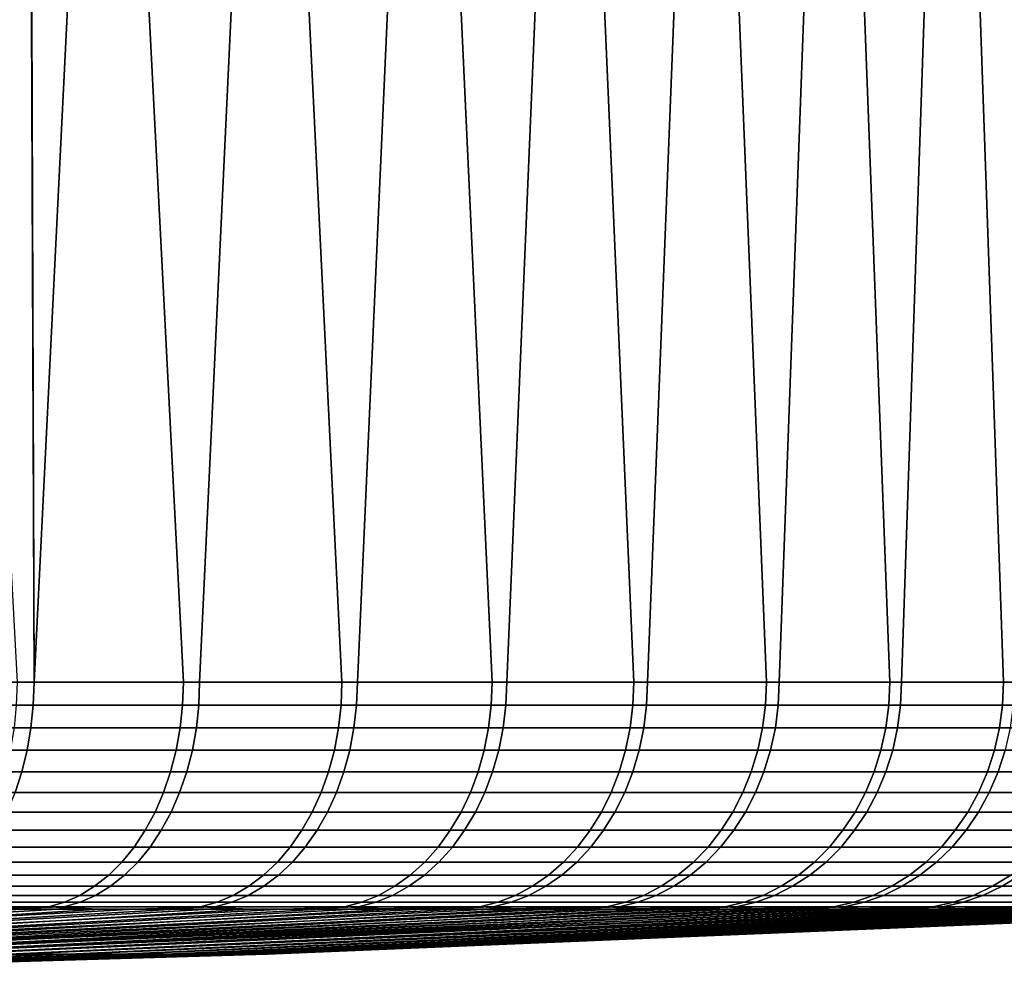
# Model space of a CAD drawing. Header units: metres. Extents: x -240 to 45, y -77 to 27.
# Tile 681 of 1056: x 32.71 to 37.04, y -77.34 to -73.08. Entities that reach past the tile are written whole.
import ezdxf

# ---------------------------------------------------------------- set-up
doc = ezdxf.new("R2010")
doc.units = ezdxf.units.M
doc.layers.add('solid_102011X2', color=7, linetype='CONTINUOUS')

msp = doc.modelspace()

# ---------------------------------------------------------------- linework, layer by layer
at = {"layer": 'solid_102011X2'}
for points in [[(31.950209, -62.099998, 117.252228), (32.696285, -75.997673, 116.628571), (33.428997, -75.997673, 115.95211), (32.715675, -62.099998, 116.611526)], [(32.715675, -62.099998, 116.611526), (33.428997, -75.997673, 115.95211), (34.127075, -75.997673, 115.239967), (33.448223, -62.099998, 115.933426)], [(32.726429, -62.950001, 86.597946), (33.458488, -62.099998, 87.276573), (32.771065, -75.997673, 86.637421)], [(34.155777, -62.099998, 87.990883), (33.500389, -75.997673, 87.317528), (32.771065, -75.997673, 86.637421), (33.458488, -62.099998, 87.276573)], [(33.448223, -62.099998, 115.933426), (34.127075, -75.997673, 115.239967), (34.788788, -75.997673, 114.493912), (34.146023, -62.099998, 115.21962)], [(34.816559, -62.099998, 88.73909), (34.194908, -75.997673, 88.033142), (33.500389, -75.997673, 87.317528), (34.155777, -62.099998, 87.990883)], [(34.146023, -62.099998, 115.21962), (34.788788, -75.997673, 114.493912), (35.412491, -75.997673, 113.715797), (34.807339, -62.099998, 114.471886)], [(35.439182, -62.099998, 89.519333), (34.852894, -75.997673, 88.782486), (34.194908, -75.997673, 88.033142), (34.816559, -62.099998, 88.73909)], [(34.807339, -62.099998, 114.471886), (35.412491, -75.997673, 113.715797), (35.996632, -75.997673, 112.90757), (35.430519, -62.099998, 113.692085)], [(36.022099, -62.099998, 90.329674), (35.47271, -75.997673, 89.563698), (34.852894, -75.997673, 88.782486), (35.439182, -62.099998, 89.519333)], [(35.430519, -62.099998, 113.692085), (35.996632, -75.997673, 112.90757), (36.539761, -75.997673, 112.07122), (36.014019, -62.099998, 112.882164)], [(36.563858, -62.099998, 91.168091), (36.052814, -75.997673, 90.374832), (35.47271, -75.997673, 89.563698), (36.022099, -62.099998, 90.329674)], [(36.014019, -62.099998, 112.882164), (36.539761, -75.997673, 112.07122), (37.040527, -75.997673, 111.208847), (36.556377, -62.099998, 112.044136)], [(37.06311, -62.099998, 92.032494), (36.591766, -75.997673, 91.213882), (36.052814, -75.997673, 90.374832), (36.563858, -62.099998, 91.168091)], [(36.556377, -62.099998, 112.044136), (37.040527, -75.997673, 111.208847), (37.497684, -75.997673, 110.322578), (37.056248, -62.099998, 111.180092)], [(37.518608, -62.099998, 92.920731), (37.088226, -75.997673, 92.078743), (36.591766, -75.997673, 91.213882), (37.06311, -62.099998, 92.032494)], [(32.71986, -63.172737, 86.592155), (32.726429, -62.950001, 86.597946), (32.771065, -75.997673, 86.637421)], [(32.700062, -63.395874, 86.574745), (32.71986, -63.172737, 86.592155), (32.771065, -75.997673, 86.637421), (32.008743, -75.997673, 85.994507)], [(32.767735, -76.097733, 86.641174), (32.005608, -76.097733, 85.998428), (32.008743, -75.997673, 85.994507), (32.771065, -75.997673, 86.637421)], [(32.692974, -76.097733, 116.624802), (33.425499, -76.097733, 115.948509), (33.428997, -75.997673, 115.95211), (32.696285, -75.997673, 116.628571)], [(33.49688, -76.097733, 87.321106), (32.767735, -76.097733, 86.641174), (32.771065, -75.997673, 86.637421), (33.500389, -75.997673, 87.317528)], [(33.425499, -76.097733, 115.948509), (34.123405, -76.097733, 115.236542), (34.127075, -75.997673, 115.239967), (33.428997, -75.997673, 115.95211)], [(34.191223, -76.097733, 88.036545), (33.49688, -76.097733, 87.321106), (33.500389, -75.997673, 87.317528), (34.194908, -75.997673, 88.033142)], [(34.123405, -76.097733, 115.236542), (34.78495, -76.097733, 114.490677), (34.788788, -75.997673, 114.493912), (34.127075, -75.997673, 115.239967)], [(34.849041, -76.097733, 88.785706), (34.191223, -76.097733, 88.036545), (34.194908, -75.997673, 88.033142), (34.852894, -75.997673, 88.782486)], [(34.78495, -76.097733, 114.490677), (35.408497, -76.097733, 113.712761), (35.412491, -75.997673, 113.715797), (34.788788, -75.997673, 114.493912)], [(35.468704, -76.097733, 89.566719), (34.849041, -76.097733, 88.785706), (34.852894, -75.997673, 88.782486), (35.47271, -75.997673, 89.563698)], [(35.408497, -76.097733, 113.712761), (35.992493, -76.097733, 112.904732), (35.996632, -75.997673, 112.90757), (35.412491, -75.997673, 113.715797)], [(36.04866, -76.097733, 90.377655), (35.468704, -76.097733, 89.566719), (35.47271, -75.997673, 89.563698), (36.052814, -75.997673, 90.374832)], [(35.992493, -76.097733, 112.904732), (36.535488, -76.097733, 112.068596), (36.539761, -75.997673, 112.07122), (35.996632, -75.997673, 112.90757)], [(36.587479, -76.097733, 91.216484), (36.04866, -76.097733, 90.377655), (36.052814, -75.997673, 90.374832), (36.591766, -75.997673, 91.213882)], [(36.535488, -76.097733, 112.068596), (37.036125, -76.097733, 111.206436), (37.040527, -75.997673, 111.208847), (36.539761, -75.997673, 112.07122)], [(37.083813, -76.097733, 92.081131), (36.587479, -76.097733, 91.216484), (36.591766, -75.997673, 91.213882), (37.088226, -75.997673, 92.078743)], [(37.036125, -76.097733, 111.206436), (37.493168, -76.097733, 110.320389), (37.497684, -75.997673, 110.322578), (37.040527, -75.997673, 111.208847)], [(32.005608, -76.097733, 85.998428), (32.767735, -76.097733, 86.641174), (32.757591, -76.198174, 86.652611), (31.996044, -76.198174, 86.010353)], [(33.425499, -76.097733, 115.948509), (32.692974, -76.097733, 116.624802), (32.682888, -76.198174, 116.613312), (33.414852, -76.198174, 115.937538)], [(32.767735, -76.097733, 86.641174), (33.49688, -76.097733, 87.321106), (33.486176, -76.198174, 87.332031), (32.757591, -76.198174, 86.652611)], [(34.123405, -76.097733, 115.236542), (33.425499, -76.097733, 115.948509), (33.414852, -76.198174, 115.937538), (34.112225, -76.198174, 115.22612)], [(33.49688, -76.097733, 87.321106), (34.191223, -76.097733, 88.036545), (34.179989, -76.198174, 88.046921), (33.486176, -76.198174, 87.332031)], [(34.78495, -76.097733, 114.490677), (34.123405, -76.097733, 115.236542), (34.112225, -76.198174, 115.22612), (34.773266, -76.198174, 114.48082)], [(34.191223, -76.097733, 88.036545), (34.849041, -76.097733, 88.785706), (34.837307, -76.198174, 88.795502), (34.179989, -76.198174, 88.046921)], [(35.408497, -76.097733, 113.712761), (34.78495, -76.097733, 114.490677), (34.773266, -76.198174, 114.48082), (35.396336, -76.198174, 113.703499)], [(34.849041, -76.097733, 88.785706), (35.468704, -76.097733, 89.566719), (35.456493, -76.198174, 89.57592), (34.837307, -76.198174, 88.795502)], [(35.992493, -76.097733, 112.904732), (35.408497, -76.097733, 113.712761), (35.396336, -76.198174, 113.703499), (35.979885, -76.198174, 112.896088)], [(35.468704, -76.097733, 89.566719), (36.04866, -76.097733, 90.377655), (36.036007, -76.198174, 90.38623), (35.456493, -76.198174, 89.57592)], [(36.535488, -76.097733, 112.068596), (35.992493, -76.097733, 112.904732), (35.979885, -76.198174, 112.896088), (36.522461, -76.198174, 112.060593)], [(36.04866, -76.097733, 90.377655), (36.587479, -76.097733, 91.216484), (36.574413, -76.198174, 91.224426), (36.036007, -76.198174, 90.38623)], [(37.036125, -76.097733, 111.206436), (36.535488, -76.097733, 112.068596), (36.522461, -76.198174, 112.060593), (37.02272, -76.198174, 111.199089)], [(36.587479, -76.097733, 91.216484), (37.083813, -76.097733, 92.081131), (37.07037, -76.198174, 92.088409), (36.574413, -76.198174, 91.224426)], [(37.493168, -76.097733, 110.320389), (37.036125, -76.097733, 111.206436), (37.02272, -76.198174, 111.199089), (37.479412, -76.198174, 110.313721)], [(31.996044, -76.198174, 86.010353), (32.757591, -76.198174, 86.652611), (32.740734, -76.296555, 86.671616), (31.980158, -76.296555, 86.030174)], [(33.414852, -76.198174, 115.937538), (32.682888, -76.198174, 116.613312), (32.666126, -76.296555, 116.594231), (33.397163, -76.296555, 115.919312)], [(32.757591, -76.198174, 86.652611), (33.486176, -76.198174, 87.332031), (33.468395, -76.296555, 87.350166), (32.740734, -76.296555, 86.671616)], [(34.112225, -76.198174, 115.22612), (33.414852, -76.198174, 115.937538), (33.397163, -76.296555, 115.919312), (34.093647, -76.296555, 115.208794)], [(33.486176, -76.198174, 87.332031), (34.179989, -76.198174, 88.046921), (34.161327, -76.296555, 88.064148), (33.468395, -76.296555, 87.350166)], [(34.773266, -76.198174, 114.48082), (34.112225, -76.198174, 115.22612), (34.093647, -76.296555, 115.208794), (34.753845, -76.296555, 114.464447)], [(34.179989, -76.198174, 88.046921), (34.837307, -76.198174, 88.795502), (34.817806, -76.296555, 88.811783), (34.161327, -76.296555, 88.064148)], [(35.396336, -76.198174, 113.703499), (34.773266, -76.198174, 114.48082), (34.753845, -76.296555, 114.464447), (35.376125, -76.296555, 113.68811)], [(34.837307, -76.198174, 88.795502), (35.456493, -76.198174, 89.57592), (35.436207, -76.296555, 89.591209), (34.817806, -76.296555, 88.811783)], [(35.979885, -76.198174, 112.896088), (35.396336, -76.198174, 113.703499), (35.376125, -76.296555, 113.68811), (35.958931, -76.296555, 112.881729)], [(35.456493, -76.198174, 89.57592), (36.036007, -76.198174, 90.38623), (36.014984, -76.296555, 90.40049), (35.436207, -76.296555, 89.591209)], [(36.522461, -76.198174, 112.060593), (35.979885, -76.198174, 112.896088), (35.958931, -76.296555, 112.881729), (36.50082, -76.296555, 112.047295)], [(36.036007, -76.198174, 90.38623), (36.574413, -76.198174, 91.224426), (36.552704, -76.296555, 91.237617), (36.014984, -76.296555, 90.40049)], [(37.02272, -76.198174, 111.199089), (36.522461, -76.198174, 112.060593), (36.50082, -76.296555, 112.047295), (37.000443, -76.296555, 111.186882)], [(36.574413, -76.198174, 91.224426), (37.07037, -76.198174, 92.088409), (37.048031, -76.296555, 92.100502), (36.552704, -76.296555, 91.237617)], [(37.479412, -76.198174, 110.313721), (37.02272, -76.198174, 111.199089), (37.000443, -76.296555, 111.186882), (37.456554, -76.296555, 110.302643)], [(31.980158, -76.296555, 86.030174), (32.740734, -76.296555, 86.671616), (32.717342, -76.391838, 86.69799), (31.958109, -76.391838, 86.057678)], [(33.397163, -76.296555, 115.919312), (32.666126, -76.296555, 116.594231), (32.642868, -76.391838, 116.567734), (33.372608, -76.391838, 115.894012)], [(32.740734, -76.296555, 86.671616), (33.468395, -76.296555, 87.350166), (33.443718, -76.391838, 87.375343), (32.717342, -76.391838, 86.69799)], [(34.093647, -76.296555, 115.208794), (33.397163, -76.296555, 115.919312), (33.372608, -76.391838, 115.894012), (34.067863, -76.391838, 115.184753)], [(33.468395, -76.296555, 87.350166), (34.161327, -76.296555, 88.064148), (34.135426, -76.391838, 88.088058), (33.443718, -76.391838, 87.375343)], [(34.753845, -76.296555, 114.464447), (34.093647, -76.296555, 115.208794), (34.067863, -76.391838, 115.184753), (34.726898, -76.391838, 114.441719)], [(34.161327, -76.296555, 88.064148), (34.817806, -76.296555, 88.811783), (34.790745, -76.391838, 88.834373), (34.135426, -76.391838, 88.088058)], [(35.376125, -76.296555, 113.68811), (34.753845, -76.296555, 114.464447), (34.726898, -76.391838, 114.441719), (35.348076, -76.391838, 113.666756)], [(34.817806, -76.296555, 88.811783), (35.436207, -76.296555, 89.591209), (35.408051, -76.391838, 89.612427), (34.790745, -76.391838, 88.834373)], [(35.958931, -76.296555, 112.881729), (35.376125, -76.296555, 113.68811), (35.348076, -76.391838, 113.666756), (35.929855, -76.391838, 112.861794)], [(35.436207, -76.296555, 89.591209), (36.014984, -76.296555, 90.40049), (35.985809, -76.391838, 90.420273), (35.408051, -76.391838, 89.612427)], [(36.50082, -76.296555, 112.047295), (35.958931, -76.296555, 112.881729), (35.929855, -76.391838, 112.861794), (36.470783, -76.391838, 112.028831)], [(36.014984, -76.296555, 90.40049), (36.552704, -76.296555, 91.237617), (36.522579, -76.391838, 91.25592), (35.985809, -76.391838, 90.420273)], [(37.000443, -76.296555, 111.186882), (36.50082, -76.296555, 112.047295), (36.470783, -76.391838, 112.028831), (36.969524, -76.391838, 111.169945)], [(36.552704, -76.296555, 91.237617), (37.048031, -76.296555, 92.100502), (37.017029, -76.391838, 92.117287), (36.522579, -76.391838, 91.25592)], [(37.456554, -76.296555, 110.302643), (37.000443, -76.296555, 111.186882), (36.969524, -76.391838, 111.169945), (37.424831, -76.391838, 110.28727)], [(37.048031, -76.296555, 92.100502), (37.499725, -76.296555, 92.987007), (37.467926, -76.391838, 93.002228), (37.017029, -76.391838, 92.117287)], [(31.958109, -76.391838, 86.057678), (32.717342, -76.391838, 86.69799), (32.687656, -76.483063, 86.731461), (31.930126, -76.483063, 86.09259)], [(33.372608, -76.391838, 115.894012), (32.642868, -76.391838, 116.567734), (32.613346, -76.483063, 116.534119), (33.34145, -76.483063, 115.861908)], [(32.717342, -76.391838, 86.69799), (33.443718, -76.391838, 87.375343), (33.412399, -76.483063, 87.407295), (32.687656, -76.483063, 86.731461)], [(34.067863, -76.391838, 115.184753), (33.372608, -76.391838, 115.894012), (33.34145, -76.483063, 115.861908), (34.035141, -76.483063, 115.154236)], [(33.443718, -76.391838, 87.375343), (34.135426, -76.391838, 88.088058), (34.102551, -76.483063, 88.118408), (33.412399, -76.483063, 87.407295)], [(34.726898, -76.391838, 114.441719), (34.067863, -76.391838, 115.184753), (34.035141, -76.483063, 115.154236), (34.692696, -76.483063, 114.412872)], [(34.135426, -76.391838, 88.088058), (34.790745, -76.391838, 88.834373), (34.756401, -76.483063, 88.863045), (34.102551, -76.483063, 88.118408)], [(35.348076, -76.391838, 113.666756), (34.726898, -76.391838, 114.441719), (34.692696, -76.483063, 114.412872), (35.312481, -76.483063, 113.639656)], [(34.790745, -76.391838, 88.834373), (35.408051, -76.391838, 89.612427), (35.372322, -76.483063, 89.639351), (34.756401, -76.483063, 88.863045)], [(35.929855, -76.391838, 112.861794), (35.348076, -76.391838, 113.666756), (35.312481, -76.483063, 113.639656), (35.892952, -76.483063, 112.836502)], [(35.408051, -76.391838, 89.612427), (35.985809, -76.391838, 90.420273), (35.94878, -76.483063, 90.445389), (35.372322, -76.483063, 89.639351)], [(36.470783, -76.391838, 112.028831), (35.929855, -76.391838, 112.861794), (35.892952, -76.483063, 112.836502), (36.432667, -76.483063, 112.005409)], [(35.985809, -76.391838, 90.420273), (36.522579, -76.391838, 91.25592), (36.484344, -76.483063, 91.27916), (35.94878, -76.483063, 90.445389)], [(36.969524, -76.391838, 111.169945), (36.470783, -76.391838, 112.028831), (36.432667, -76.483063, 112.005409), (36.930286, -76.483063, 111.148453)], [(36.522579, -76.391838, 91.25592), (37.017029, -76.391838, 92.117287), (36.977684, -76.483063, 92.138588), (36.484344, -76.483063, 91.27916)], [(37.424831, -76.391838, 110.28727), (36.969524, -76.391838, 111.169945), (36.930286, -76.483063, 111.148453), (37.384567, -76.483063, 110.267754)], [(37.017029, -76.391838, 92.117287), (37.467926, -76.391838, 93.002228), (37.42757, -76.483063, 93.021538), (36.977684, -76.483063, 92.138588)], [(33.34145, -76.483063, 115.861908), (32.613346, -76.483063, 116.534119), (32.577873, -76.569275, 116.493721), (33.304005, -76.569275, 115.823326)], [(32.687656, -76.483063, 86.731461), (33.412399, -76.483063, 87.407295), (33.37476, -76.569275, 87.445686), (32.651981, -76.569275, 86.771683)], [(34.035141, -76.483063, 115.154236), (33.34145, -76.483063, 115.861908), (33.304005, -76.569275, 115.823326), (33.995823, -76.569275, 115.117569)], [(33.412399, -76.483063, 87.407295), (34.102551, -76.483063, 88.118408), (34.063049, -76.569275, 88.154884), (33.37476, -76.569275, 87.445686)], [(34.692696, -76.483063, 114.412872), (34.035141, -76.483063, 115.154236), (33.995823, -76.569275, 115.117569), (34.651596, -76.569275, 114.378212)], [(34.102551, -76.483063, 88.118408), (34.756401, -76.483063, 88.863045), (34.71513, -76.569275, 88.897507), (34.063049, -76.569275, 88.154884)], [(35.312481, -76.483063, 113.639656), (34.692696, -76.483063, 114.412872), (34.651596, -76.569275, 114.378212), (35.269703, -76.569275, 113.607079)], [(34.756401, -76.483063, 88.863045), (35.372322, -76.483063, 89.639351), (35.329384, -76.569275, 89.671707), (34.71513, -76.569275, 88.897507)], [(35.892952, -76.483063, 112.836502), (35.312481, -76.483063, 113.639656), (35.269703, -76.569275, 113.607079), (35.848606, -76.569275, 112.806099)], [(35.372322, -76.483063, 89.639351), (35.94878, -76.483063, 90.445389), (35.904282, -76.569275, 90.475563), (35.329384, -76.569275, 89.671707)], [(36.432667, -76.483063, 112.005409), (35.892952, -76.483063, 112.836502), (35.848606, -76.569275, 112.806099), (36.38686, -76.569275, 111.977264)], [(35.94878, -76.483063, 90.445389), (36.484344, -76.483063, 91.27916), (36.438396, -76.569275, 91.307076), (35.904282, -76.569275, 90.475563)], [(36.930286, -76.483063, 111.148453), (36.432667, -76.483063, 112.005409), (36.38686, -76.569275, 111.977264), (36.883133, -76.569275, 111.12262)], [(36.484344, -76.483063, 91.27916), (36.977684, -76.483063, 92.138588), (36.930401, -76.569275, 92.164185), (36.438396, -76.569275, 91.307076)], [(37.384567, -76.483063, 110.267754), (36.930286, -76.483063, 111.148453), (36.883133, -76.569275, 111.12262), (37.336185, -76.569275, 110.244308)], [(36.977684, -76.483063, 92.138588), (37.42757, -76.483063, 93.021538), (37.37907, -76.569275, 93.044746), (36.930401, -76.569275, 92.164185)], [(33.304005, -76.569275, 115.823326), (32.577873, -76.569275, 116.493721), (32.536808, -76.649582, 116.446953), (33.260662, -76.649582, 115.778664)], [(32.651981, -76.569275, 86.771683), (33.37476, -76.569275, 87.445686), (33.331196, -76.649582, 87.490128), (32.610683, -76.649582, 86.818245)], [(33.995823, -76.569275, 115.117569), (33.304005, -76.569275, 115.823326), (33.260662, -76.649582, 115.778664), (33.950306, -76.649582, 115.075127)], [(33.37476, -76.569275, 87.445686), (34.063049, -76.569275, 88.154884), (34.017323, -76.649582, 88.197098), (33.331196, -76.649582, 87.490128)], [(34.651596, -76.569275, 114.378212), (33.995823, -76.569275, 115.117569), (33.950306, -76.649582, 115.075127), (34.604023, -76.649582, 114.338089)], [(34.063049, -76.569275, 88.154884), (34.71513, -76.569275, 88.897507), (34.667355, -76.649582, 88.937386), (34.017323, -76.649582, 88.197098)], [(35.269703, -76.569275, 113.607079), (34.651596, -76.569275, 114.378212), (34.604023, -76.649582, 114.338089), (35.220188, -76.649582, 113.569382)], [(34.71513, -76.569275, 88.897507), (35.329384, -76.569275, 89.671707), (35.279678, -76.649582, 89.70916), (34.667355, -76.649582, 88.937386)], [(35.848606, -76.569275, 112.806099), (35.269703, -76.569275, 113.607079), (35.220188, -76.649582, 113.569382), (35.797272, -76.649582, 112.770912)], [(35.329384, -76.569275, 89.671707), (35.904282, -76.569275, 90.475563), (35.852772, -76.649582, 90.51049), (35.279678, -76.649582, 89.70916)], [(36.38686, -76.569275, 111.977264), (35.848606, -76.569275, 112.806099), (35.797272, -76.649582, 112.770912), (36.333836, -76.649582, 111.944679)], [(35.904282, -76.569275, 90.475563), (36.438396, -76.569275, 91.307076), (36.385212, -76.649582, 91.339394), (35.852772, -76.649582, 90.51049)], [(36.883133, -76.569275, 111.12262), (36.38686, -76.569275, 111.977264), (36.333836, -76.649582, 111.944679), (36.828548, -76.649582, 111.09272)], [(36.438396, -76.569275, 91.307076), (36.930401, -76.569275, 92.164185), (36.875671, -76.649582, 92.19381), (36.385212, -76.649582, 91.339394)], [(37.336185, -76.569275, 110.244308), (36.883133, -76.569275, 111.12262), (36.828548, -76.649582, 111.09272), (37.280182, -76.649582, 110.217163)], [(36.930401, -76.569275, 92.164185), (37.37907, -76.569275, 93.044746), (37.322933, -76.649582, 93.071609), (36.875671, -76.649582, 92.19381)], [(33.260662, -76.649582, 115.778664), (32.536808, -76.649582, 116.446953), (32.490582, -76.72316, 116.394302), (33.211868, -76.72316, 115.728386)], [(32.610683, -76.649582, 86.818245), (33.331196, -76.649582, 87.490128), (33.28215, -76.72316, 87.540161), (32.564194, -76.72316, 86.870659)], [(33.950306, -76.649582, 115.075127), (33.260662, -76.649582, 115.778664), (33.211868, -76.72316, 115.728386), (33.899063, -76.72316, 115.027344)], [(33.331196, -76.649582, 87.490128), (34.017323, -76.649582, 88.197098), (33.965843, -76.72316, 88.244629), (33.28215, -76.72316, 87.540161)], [(34.604023, -76.649582, 114.338089), (33.950306, -76.649582, 115.075127), (33.899063, -76.72316, 115.027344), (34.550461, -76.72316, 114.292915)], [(34.017323, -76.649582, 88.197098), (34.667355, -76.649582, 88.937386), (34.613571, -76.72316, 88.982292), (33.965843, -76.72316, 88.244629)], [(35.220188, -76.649582, 113.569382), (34.604023, -76.649582, 114.338089), (34.550461, -76.72316, 114.292915), (35.164444, -76.72316, 113.526939)], [(34.667355, -76.649582, 88.937386), (35.279678, -76.649582, 89.70916), (35.223724, -76.72316, 89.751328), (34.613571, -76.72316, 88.982292)], [(35.797272, -76.649582, 112.770912), (35.220188, -76.649582, 113.569382), (35.164444, -76.72316, 113.526939), (35.739479, -76.72316, 112.7313)], [(35.279678, -76.649582, 89.70916), (35.852772, -76.649582, 90.51049), (35.794785, -76.72316, 90.549812), (35.223724, -76.72316, 89.751328)], [(36.333836, -76.649582, 111.944679), (35.797272, -76.649582, 112.770912), (35.739479, -76.72316, 112.7313), (36.274143, -76.72316, 111.907997)], [(35.852772, -76.649582, 90.51049), (36.385212, -76.649582, 91.339394), (36.325336, -76.72316, 91.375778), (35.794785, -76.72316, 90.549812)], [(36.828548, -76.649582, 111.09272), (36.333836, -76.649582, 111.944679), (36.274143, -76.72316, 111.907997), (36.767101, -76.72316, 111.059059)], [(36.385212, -76.649582, 91.339394), (36.875671, -76.649582, 92.19381), (36.814056, -76.72316, 92.227165), (36.325336, -76.72316, 91.375778)], [(37.280182, -76.649582, 110.217163), (36.828548, -76.649582, 111.09272), (36.767101, -76.72316, 111.059059), (37.217133, -76.72316, 110.186607)], [(36.875671, -76.649582, 92.19381), (37.322933, -76.649582, 93.071609), (37.259731, -76.72316, 93.101852), (36.814056, -76.72316, 92.227165)], [(33.211868, -76.72316, 115.728386), (32.490582, -76.72316, 116.394302), (32.439663, -76.789253, 116.336319), (33.158123, -76.789253, 115.673012)], [(32.564194, -76.72316, 86.870659), (33.28215, -76.72316, 87.540161), (33.22813, -76.789253, 87.595268), (32.512989, -76.789253, 86.928391)], [(33.899063, -76.72316, 115.027344), (33.211868, -76.72316, 115.728386), (33.158123, -76.789253, 115.673012), (33.842628, -76.789253, 114.974716)], [(33.28215, -76.72316, 87.540161), (33.965843, -76.72316, 88.244629), (33.909142, -76.789253, 88.296974), (33.22813, -76.789253, 87.595268)], [(34.550461, -76.72316, 114.292915), (33.899063, -76.72316, 115.027344), (33.842628, -76.789253, 114.974716), (34.491474, -76.789253, 114.243172)], [(33.965843, -76.72316, 88.244629), (34.613571, -76.72316, 88.982292), (34.554333, -76.789253, 89.031746), (33.909142, -76.789253, 88.296974)], [(35.164444, -76.72316, 113.526939), (34.550461, -76.72316, 114.292915), (34.491474, -76.789253, 114.243172), (35.103046, -76.789253, 113.480186)], [(34.613571, -76.72316, 88.982292), (35.223724, -76.72316, 89.751328), (35.162094, -76.789253, 89.797768), (34.554333, -76.789253, 89.031746)], [(35.739479, -76.72316, 112.7313), (35.164444, -76.72316, 113.526939), (35.103046, -76.789253, 113.480186), (35.675831, -76.789253, 112.687675)], [(35.223724, -76.72316, 89.751328), (35.794785, -76.72316, 90.549812), (35.730919, -76.789253, 90.593124), (35.162094, -76.789253, 89.797768)], [(36.274143, -76.72316, 111.907997), (35.739479, -76.72316, 112.7313), (35.675831, -76.789253, 112.687675), (36.208397, -76.789253, 111.867592)], [(35.794785, -76.72316, 90.549812), (36.325336, -76.72316, 91.375778), (36.259388, -76.789253, 91.415855), (35.730919, -76.789253, 90.593124)], [(36.767101, -76.72316, 111.059059), (36.274143, -76.72316, 111.907997), (36.208397, -76.789253, 111.867592), (36.699425, -76.789253, 111.021988)], [(36.325336, -76.72316, 91.375778), (36.814056, -76.72316, 92.227165), (36.746193, -76.789253, 92.263901), (36.259388, -76.789253, 91.415855)], [(37.217133, -76.72316, 110.186607), (36.767101, -76.72316, 111.059059), (36.699425, -76.789253, 111.021988), (37.14769, -76.789253, 110.152954)], [(36.814056, -76.72316, 92.227165), (37.259731, -76.72316, 93.101852), (37.190121, -76.789253, 93.135155), (36.746193, -76.789253, 92.263901)], [(33.158123, -76.789253, 115.673012), (32.439663, -76.789253, 116.336319), (32.384586, -76.847176, 116.27359), (33.099987, -76.847176, 115.613106)], [(32.512989, -76.789253, 86.928391), (33.22813, -76.789253, 87.595268), (33.169697, -76.847176, 87.654884), (32.457596, -76.847176, 86.990845)], [(33.842628, -76.789253, 114.974716), (33.158123, -76.789253, 115.673012), (33.099987, -76.847176, 115.613106), (33.781578, -76.847176, 114.917786)], [(33.22813, -76.789253, 87.595268), (33.909142, -76.789253, 88.296974), (33.847809, -76.847176, 88.3536), (33.169697, -76.847176, 87.654884)], [(34.491474, -76.789253, 114.243172), (33.842628, -76.789253, 114.974716), (33.781578, -76.847176, 114.917786), (34.427662, -76.847176, 114.189354)], [(33.909142, -76.789253, 88.296974), (34.554333, -76.789253, 89.031746), (34.490253, -76.847176, 89.085243), (33.847809, -76.847176, 88.3536)], [(35.103046, -76.789253, 113.480186), (34.491474, -76.789253, 114.243172), (34.427662, -76.847176, 114.189354), (35.036633, -76.847176, 113.429619)], [(34.554333, -76.789253, 89.031746), (35.162094, -76.789253, 89.797768), (35.095428, -76.847176, 89.848), (34.490253, -76.847176, 89.085243)], [(35.675831, -76.789253, 112.687675), (35.103046, -76.789253, 113.480186), (35.036633, -76.847176, 113.429619), (35.606976, -76.847176, 112.64048)], [(35.162094, -76.789253, 89.797768), (35.730919, -76.789253, 90.593124), (35.661831, -76.847176, 90.639977), (35.095428, -76.847176, 89.848)], [(36.208397, -76.789253, 111.867592), (35.675831, -76.789253, 112.687675), (35.606976, -76.847176, 112.64048), (36.137276, -76.847176, 111.823891)], [(35.730919, -76.789253, 90.593124), (36.259388, -76.789253, 91.415855), (36.188053, -76.847176, 91.459206), (35.661831, -76.847176, 90.639977)], [(36.699425, -76.789253, 111.021988), (36.208397, -76.789253, 111.867592), (36.137276, -76.847176, 111.823891), (36.626213, -76.847176, 110.98188)], [(36.259388, -76.789253, 91.415855), (36.746193, -76.789253, 92.263901), (36.672783, -76.847176, 92.303642), (36.188053, -76.847176, 91.459206)], [(37.14769, -76.789253, 110.152954), (36.699425, -76.789253, 111.021988), (36.626213, -76.847176, 110.98188), (37.072571, -76.847176, 110.116547)], [(36.746193, -76.789253, 92.263901), (37.190121, -76.789253, 93.135155), (37.114822, -76.847176, 93.171188), (36.672783, -76.847176, 92.303642)], [(33.099987, -76.847176, 115.613106), (32.384586, -76.847176, 116.27359), (32.325912, -76.896324, 116.206772), (33.038055, -76.896324, 115.549294)], [(32.457596, -76.847176, 86.990845), (33.169697, -76.847176, 87.654884), (33.107449, -76.896324, 87.718384), (32.39859, -76.896324, 87.057365)], [(33.781578, -76.847176, 114.917786), (33.099987, -76.847176, 115.613106), (33.038055, -76.896324, 115.549294), (33.716541, -76.896324, 114.85714)], [(33.169697, -76.847176, 87.654884), (33.847809, -76.847176, 88.3536), (33.782475, -76.896324, 88.413918), (33.107449, -76.896324, 87.718384)], [(34.427662, -76.847176, 114.189354), (33.781578, -76.847176, 114.917786), (33.716541, -76.896324, 114.85714), (34.359684, -76.896324, 114.132027)], [(33.847809, -76.847176, 88.3536), (34.490253, -76.847176, 89.085243), (34.421993, -76.896324, 89.142227), (33.782475, -76.896324, 88.413918)], [(35.036633, -76.847176, 113.429619), (34.427662, -76.847176, 114.189354), (34.359684, -76.896324, 114.132027), (34.965881, -76.896324, 113.375755)], [(34.490253, -76.847176, 89.085243), (35.095428, -76.847176, 89.848), (35.02441, -76.896324, 89.90152), (34.421993, -76.896324, 89.142227)], [(35.606976, -76.847176, 112.64048), (35.036633, -76.847176, 113.429619), (34.965881, -76.896324, 113.375755), (35.53363, -76.896324, 112.590202)], [(35.095428, -76.847176, 89.848), (35.661831, -76.847176, 90.639977), (35.588234, -76.896324, 90.689888), (35.02441, -76.896324, 89.90152)], [(36.137276, -76.847176, 111.823891), (35.606976, -76.847176, 112.64048), (35.53363, -76.896324, 112.590202), (36.061516, -76.896324, 111.777328)], [(35.661831, -76.847176, 90.639977), (36.188053, -76.847176, 91.459206), (36.112061, -76.896324, 91.505379), (35.588234, -76.896324, 90.689888)], [(36.626213, -76.847176, 110.98188), (36.137276, -76.847176, 111.823891), (36.061516, -76.896324, 111.777328), (36.548225, -76.896324, 110.939156)], [(36.188053, -76.847176, 91.459206), (36.672783, -76.847176, 92.303642), (36.594585, -76.896324, 92.34597), (36.112061, -76.896324, 91.505379)], [(37.072571, -76.847176, 110.116547), (36.626213, -76.847176, 110.98188), (36.548225, -76.896324, 110.939156), (36.992554, -76.896324, 110.077766)], [(36.672783, -76.847176, 92.303642), (37.114822, -76.847176, 93.171188), (37.034611, -76.896324, 93.209572), (36.594585, -76.896324, 92.34597)], [(37.475243, -76.847176, 109.230042), (37.072571, -76.847176, 110.116547), (36.992554, -76.896324, 110.077766), (37.393391, -76.896324, 109.19529)], [(37.114822, -76.847176, 93.171188), (37.513069, -76.847176, 94.059692), (37.431042, -76.896324, 94.094032), (37.034611, -76.896324, 93.209572)], [(33.038055, -76.896324, 115.549294), (32.325912, -76.896324, 116.206772), (32.264252, -76.936195, 116.136551), (32.972973, -76.936195, 115.482239)], [(32.39859, -76.896324, 87.057365), (33.107449, -76.896324, 87.718384), (33.04203, -76.936195, 87.785118), (32.336582, -76.936195, 87.127281)], [(33.716541, -76.896324, 114.85714), (33.038055, -76.896324, 115.549294), (32.972973, -76.936195, 115.482239), (33.648197, -76.936195, 114.793411)], [(33.107449, -76.896324, 87.718384), (33.782475, -76.896324, 88.413918), (33.713814, -76.936195, 88.47731), (33.04203, -76.936195, 87.785118)], [(34.359684, -76.896324, 114.132027), (33.716541, -76.896324, 114.85714), (33.648197, -76.936195, 114.793411), (34.288246, -76.936195, 114.071777)], [(33.782475, -76.896324, 88.413918), (34.421993, -76.896324, 89.142227), (34.350254, -76.936195, 89.202118), (33.713814, -76.936195, 88.47731)], [(34.965881, -76.896324, 113.375755), (34.359684, -76.896324, 114.132027), (34.288246, -76.936195, 114.071777), (34.891533, -76.936195, 113.319138)], [(34.421993, -76.896324, 89.142227), (35.02441, -76.896324, 89.90152), (34.94978, -76.936195, 89.957756), (34.350254, -76.936195, 89.202118)], [(35.53363, -76.896324, 112.590202), (34.965881, -76.896324, 113.375755), (34.891533, -76.936195, 113.319138), (35.456551, -76.936195, 112.537369)], [(35.02441, -76.896324, 89.90152), (35.588234, -76.896324, 90.689888), (35.510891, -76.936195, 90.74234), (34.94978, -76.936195, 89.957756)], [(36.061516, -76.896324, 111.777328), (35.53363, -76.896324, 112.590202), (35.456551, -76.936195, 112.537369), (35.981895, -76.936195, 111.728401)], [(35.588234, -76.896324, 90.689888), (36.112061, -76.896324, 91.505379), (36.0322, -76.936195, 91.553909), (35.510891, -76.936195, 90.74234)], [(36.548225, -76.896324, 110.939156), (36.061516, -76.896324, 111.777328), (35.981895, -76.936195, 111.728401), (36.466267, -76.936195, 110.894257)], [(36.112061, -76.896324, 91.505379), (36.594585, -76.896324, 92.34597), (36.512405, -76.936195, 92.390457), (36.0322, -76.936195, 91.553909)], [(36.992554, -76.896324, 110.077766), (36.548225, -76.896324, 110.939156), (36.466267, -76.936195, 110.894257), (36.908459, -76.936195, 110.03701)], [(36.594585, -76.896324, 92.34597), (37.034611, -76.896324, 93.209572), (36.950314, -76.936195, 93.249908), (36.512405, -76.936195, 92.390457)], [(37.393391, -76.896324, 109.19529), (36.992554, -76.896324, 110.077766), (36.908459, -76.936195, 110.03701), (37.307369, -76.936195, 109.158783)], [(37.034611, -76.896324, 93.209572), (37.431042, -76.896324, 94.094032), (37.344841, -76.936195, 94.130112), (36.950314, -76.936195, 93.249908)], [(32.905407, -76.966385, 115.412621), (32.200241, -76.966385, 116.063652), (32.134541, -76.986565, 115.988831), (32.836056, -76.986565, 115.341164)], [(32.972973, -76.936195, 115.482239), (32.264252, -76.936195, 116.136551), (32.200241, -76.966385, 116.063652), (32.905407, -76.966385, 115.412621)], [(32.272209, -76.966385, 87.19986), (32.974121, -76.966385, 87.854401), (32.904415, -76.986565, 87.925514), (32.206135, -76.986565, 87.274353)], [(32.336582, -76.936195, 87.127281), (33.04203, -76.936195, 87.785118), (32.974121, -76.966385, 87.854401), (32.272209, -76.966385, 87.19986)], [(33.577248, -76.966385, 114.727242), (32.905407, -76.966385, 115.412621), (32.836056, -76.986565, 115.341164), (33.504421, -76.986565, 114.659332)], [(32.974121, -76.966385, 87.854401), (33.642532, -76.966385, 88.543114), (33.569366, -76.986565, 88.610664), (32.904415, -76.986565, 87.925514)], [(33.648197, -76.936195, 114.793411), (32.972973, -76.936195, 115.482239), (32.905407, -76.966385, 115.412621), (33.577248, -76.966385, 114.727242)], [(33.04203, -76.936195, 87.785118), (33.713814, -76.936195, 88.47731), (33.642532, -76.966385, 88.543114), (32.974121, -76.966385, 87.854401)], [(34.214085, -76.966385, 114.009232), (33.577248, -76.966385, 114.727242), (33.504421, -76.986565, 114.659332), (34.137966, -76.986565, 113.945038)], [(33.642532, -76.966385, 88.543114), (34.275784, -76.966385, 89.264297), (34.199345, -76.986565, 89.32811), (33.569366, -76.986565, 88.610664)], [(34.288246, -76.936195, 114.071777), (33.648197, -76.936195, 114.793411), (33.577248, -76.966385, 114.727242), (34.214085, -76.966385, 114.009232)], [(33.713814, -76.936195, 88.47731), (34.350254, -76.936195, 89.202118), (34.275784, -76.966385, 89.264297), (33.642532, -76.966385, 88.543114)], [(34.814342, -76.966385, 113.260368), (34.214085, -76.966385, 114.009232), (34.137966, -76.986565, 113.945038), (34.735119, -76.986565, 113.20005)], [(34.275784, -76.966385, 89.264297), (34.872299, -76.966385, 90.016144), (34.792774, -76.986565, 90.076065), (34.199345, -76.986565, 89.32811)], [(34.891533, -76.936195, 113.319138), (34.288246, -76.936195, 114.071777), (34.214085, -76.966385, 114.009232), (34.814342, -76.966385, 113.260368)], [(34.350254, -76.936195, 89.202118), (34.94978, -76.936195, 89.957756), (34.872299, -76.966385, 90.016144), (34.275784, -76.966385, 89.264297)], [(35.37653, -76.966385, 112.482521), (34.814342, -76.966385, 113.260368), (34.735119, -76.986565, 113.20005), (35.294395, -76.986565, 112.426224)], [(34.872299, -76.966385, 90.016144), (35.430599, -76.966385, 90.796783), (35.348186, -76.986565, 90.852676), (34.792774, -76.986565, 90.076065)], [(35.456551, -76.936195, 112.537369), (34.891533, -76.936195, 113.319138), (34.814342, -76.966385, 113.260368), (35.37653, -76.966385, 112.482521)], [(34.94978, -76.936195, 89.957756), (35.510891, -76.936195, 90.74234), (35.430599, -76.966385, 90.796783), (34.872299, -76.966385, 90.016144)], [(35.899242, -76.966385, 111.677612), (35.37653, -76.966385, 112.482521), (35.294395, -76.986565, 112.426224), (35.814404, -76.986565, 111.625481)], [(35.430599, -76.966385, 90.796783), (35.949291, -76.966385, 91.604294), (35.864193, -76.986565, 91.655998), (35.348186, -76.986565, 90.852676)], [(35.981895, -76.936195, 111.728401), (35.456551, -76.936195, 112.537369), (35.37653, -76.966385, 112.482521), (35.899242, -76.966385, 111.677612)], [(35.510891, -76.936195, 90.74234), (36.0322, -76.936195, 91.553909), (35.949291, -76.966385, 91.604294), (35.430599, -76.966385, 90.796783)], [(36.381184, -76.966385, 110.847649), (35.899242, -76.966385, 111.677612), (35.814404, -76.986565, 111.625481), (36.293854, -76.986565, 110.799812)], [(35.949291, -76.966385, 91.604294), (36.42709, -76.966385, 92.436646), (36.33952, -76.986565, 92.484047), (35.864193, -76.986565, 91.655998)], [(36.466267, -76.936195, 110.894257), (35.981895, -76.936195, 111.728401), (35.899242, -76.966385, 111.677612), (36.381184, -76.966385, 110.847649)], [(36.0322, -76.936195, 91.553909), (36.512405, -76.936195, 92.390457), (36.42709, -76.966385, 92.436646), (35.949291, -76.966385, 91.604294)], [(36.821156, -76.966385, 109.994698), (36.381184, -76.966385, 110.847649), (36.293854, -76.986565, 110.799812), (36.731548, -76.986565, 109.951271)], [(36.42709, -76.966385, 92.436646), (36.862801, -76.966385, 93.291779), (36.77298, -76.986565, 93.334763), (36.33952, -76.986565, 92.484047)], [(36.908459, -76.936195, 110.03701), (36.466267, -76.936195, 110.894257), (36.381184, -76.966385, 110.847649), (36.821156, -76.966385, 109.994698)], [(36.512405, -76.936195, 92.390457), (36.950314, -76.936195, 93.249908), (36.862801, -76.966385, 93.291779), (36.42709, -76.966385, 92.436646)], [(37.218067, -76.966385, 109.120872), (36.821156, -76.966385, 109.994698), (36.731548, -76.986565, 109.951271), (37.126404, -76.986565, 109.081963)], [(36.862801, -76.966385, 93.291779), (37.255348, -76.966385, 94.167572), (37.163494, -76.986565, 94.206024), (36.77298, -76.986565, 93.334763)], [(37.307369, -76.936195, 109.158783), (36.908459, -76.936195, 110.03701), (36.821156, -76.966385, 109.994698), (37.218067, -76.966385, 109.120872)], [(36.950314, -76.936195, 93.249908), (37.344841, -76.936195, 94.130112), (37.255348, -76.966385, 94.167572), (36.862801, -76.966385, 93.291779)], [(32.877399, -76.996544, 88.040611), (29.508598, -77.194702, 91.389748), (28.987219, -77.194702, 90.903549), (32.52961, -76.996544, 87.706078)], [(32.716152, -76.996544, 115.316605), (29.45756, -77.194702, 111.860039), (29.956602, -77.194702, 111.350937), (33.059387, -76.996544, 114.977394)], [(32.716152, -76.996544, 115.316605), (32.364429, -76.996544, 115.647003), (29.45756, -77.194702, 111.860039)], [(33.547001, -76.996544, 88.735565), (30.005096, -77.194702, 91.901321), (29.508598, -77.194702, 91.389748), (33.216602, -76.996544, 88.38385)], [(32.877399, -76.996544, 88.040611), (33.216602, -76.996544, 88.38385), (29.508598, -77.194702, 91.389748)], [(33.393925, -76.996544, 114.629608), (29.956602, -77.194702, 111.350937), (30.429649, -77.194702, 110.817596), (33.71954, -76.996544, 114.273453)], [(33.393925, -76.996544, 114.629608), (33.059387, -76.996544, 114.977394), (29.956602, -77.194702, 111.350937)], [(34.180542, -76.996544, 89.463547), (30.475477, -77.194702, 92.437019), (30.005096, -77.194702, 91.901321), (33.868382, -76.996544, 89.095543)], [(33.547001, -76.996544, 88.735565), (33.868382, -76.996544, 89.095543), (30.005096, -77.194702, 91.901321)], [(34.03603, -76.996544, 113.909172), (30.429649, -77.194702, 110.817596), (30.875521, -77.194702, 110.261345), (34.343189, -76.996544, 113.53698)], [(34.03603, -76.996544, 113.909172), (33.71954, -76.996544, 114.273453), (30.429649, -77.194702, 110.817596)], [(34.776402, -76.996544, 90.222687), (30.918571, -77.194702, 92.995491), (30.475477, -77.194702, 92.437019), (34.48328, -76.996544, 89.83934)], [(34.180542, -76.996544, 89.463547), (34.48328, -76.996544, 89.83934), (30.475477, -77.194702, 92.437019)], [(34.64082, -76.996544, 113.157135), (30.875521, -77.194702, 110.261345), (31.293114, -77.194702, 109.683556), (34.928734, -76.996544, 112.769867)], [(34.64082, -76.996544, 113.157135), (34.343189, -76.996544, 113.53698), (30.875521, -77.194702, 110.261345)], [(35.333046, -76.996544, 91.011024), (31.333277, -77.194702, 93.575356), (30.918571, -77.194702, 92.995491), (35.059719, -76.996544, 90.613327)], [(34.776402, -76.996544, 90.222687), (35.059719, -76.996544, 90.613327), (30.918571, -77.194702, 92.995491)], [(35.206749, -76.996544, 112.375427), (31.293114, -77.194702, 109.683556), (31.681385, -77.194702, 109.08567), (35.474678, -76.996544, 111.974075)], [(35.206749, -76.996544, 112.375427), (34.928734, -76.996544, 112.769867), (31.293114, -77.194702, 109.683556)], [(35.849049, -76.996544, 91.826546), (31.718563, -77.194702, 94.175171), (31.333277, -77.194702, 93.575356), (35.596214, -76.996544, 91.415512)], [(35.333046, -76.996544, 91.011024), (35.596214, -76.996544, 91.415512), (31.333277, -77.194702, 93.575356)], [(35.979614, -76.996544, 111.151657), (35.732353, -76.996544, 111.566063), (31.681385, -77.194702, 109.08567), (32.039371, -77.194702, 108.46917)], [(35.732353, -76.996544, 111.566063), (35.474678, -76.996544, 111.974075), (31.681385, -77.194702, 109.08567)], [(36.323082, -76.996544, 92.667152), (32.073471, -77.194702, 94.793442), (31.718563, -77.194702, 94.175171), (36.091389, -76.996544, 92.243851)], [(35.849049, -76.996544, 91.826546), (36.091389, -76.996544, 92.243851), (31.718563, -77.194702, 94.175171)], [(36.442245, -76.996544, 110.304718), (36.216293, -76.996544, 110.731117), (32.039371, -77.194702, 108.46917), (32.366184, -77.194702, 107.835594)], [(36.216293, -76.996544, 110.731117), (35.979614, -76.996544, 111.151657), (32.039371, -77.194702, 108.46917)], [(36.753929, -76.996544, 93.530693), (32.397121, -77.194702, 95.428642), (32.073471, -77.194702, 94.793442), (36.543976, -76.996544, 93.096199)], [(36.323082, -76.996544, 92.667152), (36.543976, -76.996544, 93.096199), (32.073471, -77.194702, 94.793442)], [(32.836056, -76.986565, 115.341164), (32.134541, -76.986565, 115.988831), (32.364429, -76.996544, 115.647003), (32.716152, -76.996544, 115.316605)], [(32.206135, -76.986565, 87.274353), (32.904415, -76.986565, 87.925514), (32.52961, -76.996544, 87.706078), (32.173458, -76.996544, 87.380463)], [(36.861385, -76.996544, 109.43544), (36.657322, -76.996544, 109.872734), (32.366184, -77.194702, 107.835594), (32.661011, -77.194702, 107.186516)], [(36.657322, -76.996544, 109.872734), (36.442245, -76.996544, 110.304718), (32.366184, -77.194702, 107.835594)], [(36.753929, -76.996544, 93.530693), (36.952812, -76.996544, 93.970375), (32.688705, -77.194702, 96.079178), (32.397121, -77.194702, 95.428642)], [(32.904415, -76.986565, 87.925514), (32.877399, -76.996544, 88.040611), (32.52961, -76.996544, 87.706078)], [(37.235962, -76.996544, 108.546043), (37.054306, -76.996544, 108.993111), (32.661011, -77.194702, 107.186516), (32.923115, -77.194702, 106.523552)], [(37.054306, -76.996544, 108.993111), (36.861385, -76.996544, 109.43544), (32.661011, -77.194702, 107.186516)], [(37.163494, -76.986565, 94.206024), (37.140488, -76.996544, 94.414948), (32.688705, -77.194702, 96.079178), (36.952812, -76.996544, 93.970375)], [(37.140488, -76.996544, 94.414948), (37.316845, -76.996544, 94.864136), (32.947498, -77.194702, 96.743446), (32.688705, -77.194702, 96.079178)], [(32.836056, -76.986565, 115.341164), (32.716152, -76.996544, 115.316605), (33.059387, -76.996544, 114.977394)], [(33.504421, -76.986565, 114.659332), (32.836056, -76.986565, 115.341164), (33.059387, -76.996544, 114.977394), (33.393925, -76.996544, 114.629608)], [(32.904415, -76.986565, 87.925514), (33.569366, -76.986565, 88.610664), (33.216602, -76.996544, 88.38385), (32.877399, -76.996544, 88.040611)], [(37.56501, -76.996544, 107.638817), (37.406231, -76.996544, 108.094513), (32.923115, -77.194702, 106.523552), (33.151848, -77.194702, 105.848343)], [(37.406231, -76.996544, 108.094513), (37.235962, -76.996544, 108.546043), (32.923115, -77.194702, 106.523552)], [(37.510098, -76.986565, 95.095665), (37.481766, -76.996544, 95.31765), (32.947498, -77.194702, 96.743446), (37.316845, -76.996544, 94.864136)], [(37.481766, -76.996544, 95.31765), (37.635143, -76.996544, 95.775192), (33.172863, -77.194702, 97.419785), (32.947498, -77.194702, 96.743446)], [(37.847683, -76.996544, 106.716087), (37.712189, -76.996544, 107.179237), (33.151848, -77.194702, 105.848343), (33.346642, -77.194702, 105.162575)], [(37.712189, -76.996544, 107.179237), (37.56501, -76.996544, 107.638817), (33.151848, -77.194702, 105.848343)], [(37.811924, -76.986565, 96.00148), (37.776882, -76.996544, 96.236473), (33.172863, -77.194702, 97.419785), (37.635143, -76.996544, 95.775192)], [(37.776882, -76.996544, 96.236473), (37.906887, -76.996544, 96.701195), (33.364231, -77.194702, 98.106522), (33.172863, -77.194702, 97.419785)], [(33.569366, -76.986565, 88.610664), (33.547001, -76.996544, 88.735565), (33.216602, -76.996544, 88.38385)], [(38.08326, -76.996544, 105.78022), (37.971397, -76.996544, 106.249649), (33.346642, -77.194702, 105.162575), (33.507008, -77.194702, 104.467949)], [(37.971397, -76.996544, 106.249649), (37.847683, -76.996544, 106.716087), (33.346642, -77.194702, 105.162575)], [(38.068226, -76.986565, 96.921219), (38.025082, -76.996544, 97.169067), (33.364231, -77.194702, 98.106522), (37.906887, -76.996544, 96.701195)], [(38.025082, -76.996544, 97.169067), (38.131382, -76.996544, 97.639778), (33.521133, -77.194702, 98.801933), (33.364231, -77.194702, 98.106522)], [(33.504421, -76.986565, 114.659332), (33.393925, -76.996544, 114.629608), (33.71954, -76.996544, 114.273453)], [(34.137966, -76.986565, 113.945038), (33.504421, -76.986565, 114.659332), (33.71954, -76.996544, 114.273453), (34.03603, -76.996544, 113.909172)], [(38.271133, -76.996544, 104.833633), (38.183193, -76.996544, 105.308121), (33.507008, -77.194702, 104.467949), (33.632549, -77.194702, 103.76619)], [(38.183193, -76.996544, 105.308121), (38.08326, -76.996544, 105.78022), (33.507008, -77.194702, 104.467949)], [(38.278362, -76.986565, 97.852585), (38.225727, -76.996544, 98.113029), (33.521133, -77.194702, 98.801933), (38.131382, -76.996544, 97.639778)], [(38.225727, -76.996544, 98.113029), (38.308052, -76.996544, 98.588524), (33.643177, -77.194702, 99.504311), (33.521133, -77.194702, 98.801933)], [(33.569366, -76.986565, 88.610664), (34.199345, -76.986565, 89.32811), (33.868382, -76.996544, 89.095543), (33.547001, -76.996544, 88.735565)], [(38.427578, -76.986565, 104.50116), (38.271133, -76.996544, 104.833633), (33.632549, -77.194702, 103.76619), (38.347027, -76.996544, 104.357071)], [(38.41082, -76.996544, 103.878738), (38.347027, -76.996544, 104.357071), (33.632549, -77.194702, 103.76619), (33.722958, -77.194702, 103.059052)], [(38.441811, -76.986565, 98.793266), (38.378304, -76.996544, 99.065948), (33.643177, -77.194702, 99.504311), (38.308052, -76.996544, 98.588524)], [(38.378304, -76.996544, 99.065948), (38.43644, -76.996544, 99.544998), (33.730057, -77.194702, 100.211891), (33.643177, -77.194702, 99.504311)], [(38.54866, -76.986565, 103.554085), (38.41082, -76.996544, 103.878738), (33.722958, -77.194702, 103.059052), (38.462479, -76.996544, 103.398949)], [(38.501965, -76.996544, 102.917999), (38.462479, -76.996544, 103.398949), (33.722958, -77.194702, 103.059052), (33.778004, -77.194702, 102.348282)], [(38.55817, -76.986565, 99.740921), (38.482422, -76.996544, 100.025375), (33.730057, -77.194702, 100.211891), (38.43644, -76.996544, 99.544998)], [(38.482422, -76.996544, 100.025375), (38.51622, -76.996544, 100.506752), (33.781559, -77.194702, 100.922928), (33.730057, -77.194702, 100.211891)], [(38.622387, -76.986565, 102.602165), (38.501965, -76.996544, 102.917999), (33.778004, -77.194702, 102.348282), (38.529255, -76.996544, 102.436203)], [(38.544331, -76.996544, 101.953873), (38.529255, -76.996544, 102.436203), (33.778004, -77.194702, 102.348282), (33.797554, -77.194702, 101.635651)], [(38.627144, -76.986565, 100.693207), (38.537811, -76.996544, 100.988838), (33.781559, -77.194702, 100.922928), (38.51622, -76.996544, 100.506752)], [(38.537811, -76.996544, 100.988838), (38.547184, -76.996544, 101.471313), (33.797554, -77.194702, 101.635651), (33.781559, -77.194702, 100.922928)], [(38.648567, -76.986565, 101.647743), (38.544331, -76.996544, 101.953873), (33.797554, -77.194702, 101.635651), (38.547184, -76.996544, 101.471313)], [(34.199345, -76.986565, 89.32811), (34.180542, -76.996544, 89.463547), (33.868382, -76.996544, 89.095543)], [(34.137966, -76.986565, 113.945038), (34.03603, -76.996544, 113.909172), (34.343189, -76.996544, 113.53698)], [(34.735119, -76.986565, 113.20005), (34.137966, -76.986565, 113.945038), (34.343189, -76.996544, 113.53698), (34.64082, -76.996544, 113.157135)], [(34.792774, -76.986565, 90.076065), (34.48328, -76.996544, 89.83934), (34.180542, -76.996544, 89.463547)], [(34.199345, -76.986565, 89.32811), (34.792774, -76.986565, 90.076065), (34.180542, -76.996544, 89.463547)], [(34.792774, -76.986565, 90.076065), (34.776402, -76.996544, 90.222687), (34.48328, -76.996544, 89.83934)], [(34.735119, -76.986565, 113.20005), (34.64082, -76.996544, 113.157135), (34.928734, -76.996544, 112.769867)], [(35.294395, -76.986565, 112.426224), (34.735119, -76.986565, 113.20005), (34.928734, -76.996544, 112.769867), (35.206749, -76.996544, 112.375427)], [(35.348186, -76.986565, 90.852676), (35.059719, -76.996544, 90.613327), (34.776402, -76.996544, 90.222687)], [(34.792774, -76.986565, 90.076065), (35.348186, -76.986565, 90.852676), (34.776402, -76.996544, 90.222687)], [(35.348186, -76.986565, 90.852676), (35.333046, -76.996544, 91.011024), (35.059719, -76.996544, 90.613327)], [(35.294395, -76.986565, 112.426224), (35.206749, -76.996544, 112.375427), (35.474678, -76.996544, 111.974075)], [(35.814404, -76.986565, 111.625481), (35.294395, -76.986565, 112.426224), (35.474678, -76.996544, 111.974075)], [(35.864193, -76.986565, 91.655998), (35.596214, -76.996544, 91.415512), (35.333046, -76.996544, 91.011024)], [(35.348186, -76.986565, 90.852676), (35.864193, -76.986565, 91.655998), (35.333046, -76.996544, 91.011024)], [(35.814404, -76.986565, 111.625481), (35.474678, -76.996544, 111.974075), (35.732353, -76.996544, 111.566063)], [(35.864193, -76.986565, 91.655998), (35.849049, -76.996544, 91.826546), (35.596214, -76.996544, 91.415512)], [(35.814404, -76.986565, 111.625481), (35.732353, -76.996544, 111.566063), (35.979614, -76.996544, 111.151657)], [(36.293854, -76.986565, 110.799812), (35.814404, -76.986565, 111.625481), (35.979614, -76.996544, 111.151657)], [(36.33952, -76.986565, 92.484047), (36.091389, -76.996544, 92.243851), (35.849049, -76.996544, 91.826546)], [(35.864193, -76.986565, 91.655998), (36.33952, -76.986565, 92.484047), (35.849049, -76.996544, 91.826546)], [(36.293854, -76.986565, 110.799812), (35.979614, -76.996544, 111.151657), (36.216293, -76.996544, 110.731117)], [(36.33952, -76.986565, 92.484047), (36.323082, -76.996544, 92.667152), (36.091389, -76.996544, 92.243851)], [(36.293854, -76.986565, 110.799812), (36.216293, -76.996544, 110.731117), (36.442245, -76.996544, 110.304718)], [(36.731548, -76.986565, 109.951271), (36.293854, -76.986565, 110.799812), (36.442245, -76.996544, 110.304718)], [(36.77298, -76.986565, 93.334763), (36.543976, -76.996544, 93.096199), (36.323082, -76.996544, 92.667152)], [(36.33952, -76.986565, 92.484047), (36.77298, -76.986565, 93.334763), (36.323082, -76.996544, 92.667152)], [(36.731548, -76.986565, 109.951271), (36.442245, -76.996544, 110.304718), (36.657322, -76.996544, 109.872734)], [(36.77298, -76.986565, 93.334763), (36.753929, -76.996544, 93.530693), (36.543976, -76.996544, 93.096199)], [(36.731548, -76.986565, 109.951271), (36.657322, -76.996544, 109.872734), (36.861385, -76.996544, 109.43544)], [(37.126404, -76.986565, 109.081963), (36.731548, -76.986565, 109.951271), (36.861385, -76.996544, 109.43544)], [(37.163494, -76.986565, 94.206024), (36.952812, -76.996544, 93.970375), (36.753929, -76.996544, 93.530693)], [(36.77298, -76.986565, 93.334763), (37.163494, -76.986565, 94.206024), (36.753929, -76.996544, 93.530693)], [(37.126404, -76.986565, 109.081963), (36.861385, -76.996544, 109.43544), (37.054306, -76.996544, 108.993111)], [(28.273584, -77.336739, 105.324165), (28.448313, -77.336739, 104.88221), (32.923115, -77.194702, 106.523552), (32.661011, -77.194702, 107.186516)], [(28.464567, -77.336739, 98.362457), (28.292046, -77.336739, 97.919632), (32.688705, -77.194702, 96.079178), (32.947498, -77.194702, 96.743446)], [(28.448313, -77.336739, 104.88221), (28.600794, -77.336739, 104.432091), (33.151848, -77.194702, 105.848343), (32.923115, -77.194702, 106.523552)], [(28.614803, -77.336739, 98.813324), (28.464567, -77.336739, 98.362457), (32.947498, -77.194702, 96.743446), (33.172863, -77.194702, 97.419785)], [(28.600794, -77.336739, 104.432091), (28.730648, -77.336739, 103.974937), (33.346642, -77.194702, 105.162575), (33.151848, -77.194702, 105.848343)], [(28.742376, -77.336739, 99.271126), (28.614803, -77.336739, 98.813324), (33.172863, -77.194702, 97.419785), (33.364231, -77.194702, 98.106522)], [(28.730648, -77.336739, 103.974937), (28.837555, -77.336739, 103.511871), (33.507008, -77.194702, 104.467949), (33.346642, -77.194702, 105.162575)], [(28.846972, -77.336739, 99.734711), (28.742376, -77.336739, 99.271126), (33.364231, -77.194702, 98.106522), (33.521133, -77.194702, 98.801933)], [(28.837555, -77.336739, 103.511871), (28.921246, -77.336739, 103.04406), (33.632549, -77.194702, 103.76619), (33.507008, -77.194702, 104.467949)], [(28.928329, -77.336739, 100.202942), (28.846972, -77.336739, 99.734711), (33.521133, -77.194702, 98.801933), (33.643177, -77.194702, 99.504311)], [(28.921246, -77.336739, 103.04406), (28.981516, -77.336739, 102.572655), (33.722958, -77.194702, 103.059052), (33.632549, -77.194702, 103.76619)], [(28.986248, -77.336739, 100.674644), (28.928329, -77.336739, 100.202942), (33.643177, -77.194702, 99.504311), (33.730057, -77.194702, 100.211891)], [(28.981516, -77.336739, 102.572655), (29.018211, -77.336739, 102.098831), (33.778004, -77.194702, 102.348282), (33.722958, -77.194702, 103.059052)], [(29.02058, -77.336739, 101.148643), (28.986248, -77.336739, 100.674644), (33.730057, -77.194702, 100.211891), (33.781559, -77.194702, 100.922928)], [(29.018211, -77.336739, 102.098831), (29.031244, -77.336739, 101.623764), (33.797554, -77.194702, 101.635651), (33.778004, -77.194702, 102.348282)], [(29.031244, -77.336739, 101.623764), (29.02058, -77.336739, 101.148643), (33.781559, -77.194702, 100.922928), (33.797554, -77.194702, 101.635651)]]:
    msp.add_3dface(points, dxfattribs=at)

doc.saveas('drawing.dxf')
